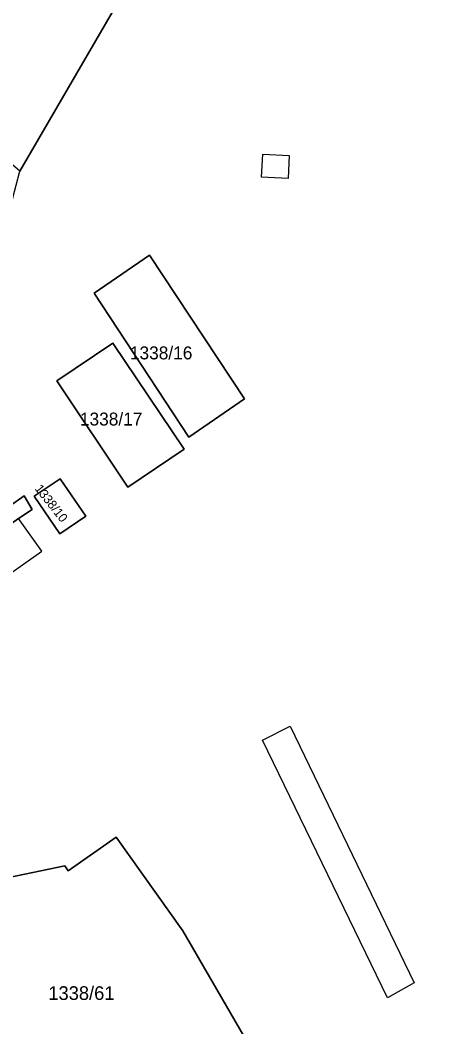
# Model space of a CAD drawing. Extents: x -598934 to -598196, y -1162208 to -1161502.
# Drawn here: x -598440 to -598384.3, y -1161890.3 to -1161757.9 of the extents above; entities that cross this region are included whole.
import ezdxf

# ---------------------------------------------------------------- set-up
doc = ezdxf.new("R2010")
doc.units = 0
for name, color, linetype in [('KN_CAR_KR', 7, 'Continuous'), ('KN_PARC_CIS_POZ', 7, 'Continuous'), ('KN_PARC_PLOCHA', 7, 'Continuous'), ('parcely_l', 7, 'Continuous')]:
    doc.layers.add(name, color=color, linetype=linetype)

msp = doc.modelspace()

# ---------------------------------------------------------------- linework, layer by layer
at = {"layer": 'KN_CAR_KR'}
for points in [[(-598408.27, -1161778.56), (-598408.08, -1161775.56)], [(-598408.08, -1161775.56), (-598404.63, -1161775.75)], [(-598404.63, -1161775.75), (-598404.76, -1161778.74)], [(-598404.76, -1161778.74), (-598408.27, -1161778.56)], [(-598437.15, -1161827.75), (-598440.19, -1161823.46)], [(-598443.61, -1161832.32), (-598437.15, -1161827.75)], [(-598408.14, -1161852.63), (-598404.5, -1161850.79)], [(-598404.5, -1161850.79), (-598388.22, -1161884.52)], [(-598391.7, -1161886.52), (-598408.14, -1161852.63)], [(-598388.22, -1161884.52), (-598391.7, -1161886.52)]]:
    msp.add_lwpolyline(points, dxfattribs=at)
at = {"layer": 'KN_PARC_PLOCHA'}
for points in [[(-598427.55, -1161756.32), (-598440.02, -1161777.77), (-598444.82, -1161773.72), (-598474.53, -1161747.01)], [(-598410.62, -1161891.48), (-598418.63, -1161877.72), (-598427.39, -1161865.4), (-598433.67, -1161869.8), (-598434.1, -1161869.15), (-598445.71, -1161871.58), (-598449.31, -1161869.76), (-598449.61, -1161869.08), (-598454.58, -1161857.52), (-598455.59, -1161855.48), (-598455.84, -1161854.98), (-598459.74, -1161846.72), (-598467, -1161832.7), (-598458.45, -1161816.73), (-598457.26, -1161814.63), (-598454.25, -1161816.82), (-598448.74, -1161809.99), (-598453.12, -1161806.91), (-598447.12, -1161794.75), (-598441.46, -1161783.3), (-598440.02, -1161777.77), (-598427.55, -1161756.32)], [(-598459.01, -1161894.6), (-598445.71, -1161871.58), (-598434.1, -1161869.15), (-598433.67, -1161869.8), (-598427.39, -1161865.4), (-598418.63, -1161877.72), (-598410.62, -1161891.48)]]:
    msp.add_lwpolyline(points, dxfattribs=at)
for points in [[(-598410.51, -1161807.74), (-598417.8, -1161812.77), (-598430.28, -1161793.85), (-598422.99, -1161788.83)], [(-598410.51, -1161807.74), (-598422.99, -1161788.83), (-598430.28, -1161793.85), (-598417.8, -1161812.77)], [(-598418.45, -1161814.36), (-598425.86, -1161819.34), (-598435.16, -1161805.38), (-598427.81, -1161800.39)], [(-598418.45, -1161814.36), (-598427.81, -1161800.39), (-598435.16, -1161805.38), (-598425.86, -1161819.34)], [(-598431.36, -1161823.15), (-598434.76, -1161825.49), (-598438.13, -1161820.54), (-598434.74, -1161818.25)], [(-598431.36, -1161823.15), (-598434.74, -1161818.25), (-598438.13, -1161820.54), (-598434.76, -1161825.49)], [(-598446.65, -1161828.02), (-598448.77, -1161829.32), (-598449.85, -1161827.83), (-598439.46, -1161820.49), (-598438.42, -1161822.27), (-598440.19, -1161823.46)], [(-598446.65, -1161828.02), (-598440.19, -1161823.46), (-598438.42, -1161822.27), (-598439.46, -1161820.49), (-598449.85, -1161827.83), (-598448.77, -1161829.32)]]:
    msp.add_lwpolyline(points, close=True, dxfattribs=at)
at = {"layer": 'parcely_l'}
for points in [[(-598440.02, -1161777.77), (-598427.55, -1161756.32), (-598426.83, -1161755.55), (-598413, -1161741.14), (-598401.62, -1161728.95), (-598389.25, -1161722.01), (-598384.3, -1161719.62)], [(-598410.51, -1161807.74), (-598422.99, -1161788.83), (-598430.28, -1161793.85), (-598417.8, -1161812.77), (-598410.51, -1161807.74)], [(-598418.45, -1161814.36), (-598427.81, -1161800.39), (-598435.16, -1161805.38), (-598425.86, -1161819.34), (-598418.45, -1161814.36)], [(-598431.36, -1161823.15), (-598434.74, -1161818.25), (-598438.13, -1161820.54), (-598434.76, -1161825.49), (-598431.36, -1161823.15)], [(-598446.65, -1161828.02), (-598440.19, -1161823.46), (-598438.42, -1161822.27), (-598439.46, -1161820.49), (-598449.85, -1161827.83), (-598448.77, -1161829.32), (-598446.65, -1161828.02)], [(-598410.62, -1161891.48), (-598418.63, -1161877.72), (-598427.39, -1161865.4), (-598433.67, -1161869.8), (-598434.1, -1161869.15), (-598445.71, -1161871.58)]]:
    msp.add_lwpolyline(points, dxfattribs=at)

# ---------------------------------------------------------------- texts
at = {"layer": 'KN_PARC_CIS_POZ'}
for s, height, p in [('1338/16', 1.7, (-598425.57, -1161802.54)), ('1338/17', 1.7, (-598432.14, -1161811.24)), ('1338/61', 1.8, (-598436.29, -1161886.79))]:
    msp.add_text(s, height=height, dxfattribs=at).set_placement(p)
msp.add_text('1338/10', height=1.19, rotation=308.2688, dxfattribs=at).set_placement((-598438.14, -1161819.57))

doc.saveas('drawing.dxf')
